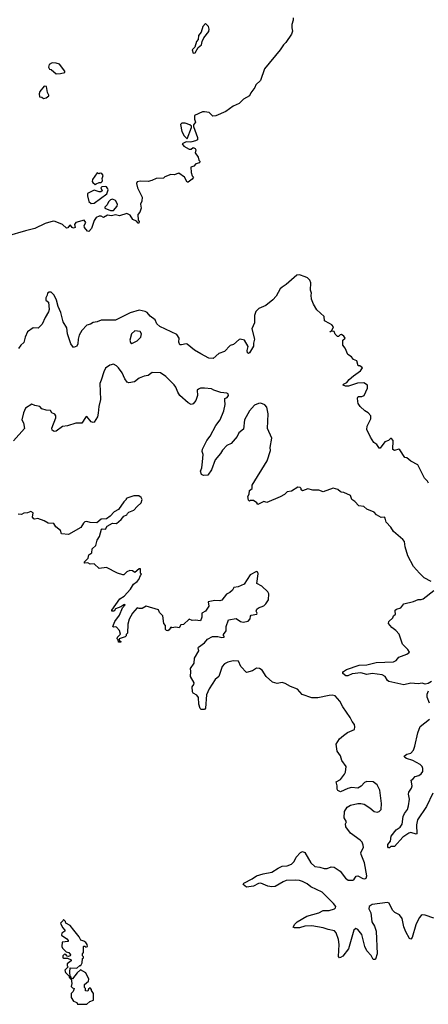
# Model space of a CAD drawing. Extents: x 2293139 to 2515392, y 824115 to 1006937.
# Tile 393 of 417: x 2438347 to 2442345, y 909950 to 919578. Entities that reach past the tile are written whole.
import ezdxf

# ---------------------------------------------------------------- set-up
doc = ezdxf.new("R2010")
doc.units = 0

msp = doc.modelspace()

# ---------------------------------------------------------------- linework, layer by layer
at = {"layer": '0CON10XD'}
for points in [[(2441021.5, 919595), (2441023.8, 919575), (2441009.6, 919530.4), (2441009.2, 919499.2), (2441015.6, 919465), (2441005, 919435.4), (2440950.8, 919355), (2440927.2, 919332.8), (2440895.1, 919284.9), (2440741.8, 919098.2), (2440702.1, 918985), (2440658.8, 918941.2), (2440646.6, 918915), (2440607.2, 918862.8), (2440595, 918833.5), (2440537.2, 918802.8), (2440495, 918757.8), (2440437.1, 918732.9), (2440365, 918679.4), (2440265, 918638), (2440236.1, 918636.1), (2440199.5, 918669.5), (2440155, 918676.7), (2440135, 918676.2), (2440057.5, 918642.5), (2440057, 918607), (2440067.5, 918575), (2440048.3, 918551.7), (2440047.5, 918535), (2440086.7, 918425), (2440087.5, 918405), (2440067, 918393), (2440030, 918385)], [(2440045, 919251.2), (2440065, 919253.8), (2440093.6, 919306.4), (2440125, 919332.5), (2440131.2, 919365), (2440148.8, 919401.2), (2440197.2, 919462.8), (2440200.4, 919485), (2440195, 919511.2), (2440165, 919541.2), (2440138.8, 919511.2), (2440122.5, 919457.5), (2440097.5, 919425), (2440092.5, 919385), (2440076.4, 919363.6), (2440060.7, 919309.3), (2440034, 919285), (2440045, 919251.2)], [(2438705, 919050), (2438745, 919052.5), (2438787, 919063), (2438790, 919075), (2438735, 919142.5), (2438703, 919153), (2438663.8, 919156.2), (2438635, 919140), (2438627.5, 919115), (2438640, 919095), (2438655, 919090), (2438705, 919050)], [(2438578.3, 918808.3), (2438605, 918813.3), (2438632.5, 918835), (2438631.7, 918841.7), (2438617.5, 918865), (2438610, 918925), (2438585, 918930), (2438543, 918877), (2438537.5, 918855), (2438540, 918825), (2438565, 918820), (2438578.3, 918808.3)], [(2439985, 918412.5), (2440027.5, 918525), (2440027, 918537), (2440010.7, 918550.7), (2439965, 918566.2), (2439933.6, 918566.4), (2439920, 918555), (2439933.3, 918485), (2439955, 918442.5), (2439985, 918412.5)], [(2440030, 918385), (2440015, 918380), (2439977, 918383), (2439937.5, 918365), (2439952.1, 918342.1), (2440005, 918313.3), (2440025, 918312.5), (2440045, 918327.5), (2440065, 918317.5), (2440070, 918305), (2440062.5, 918275), (2440092.5, 918235), (2440100, 918205), (2440110, 918195), (2440105, 918180), (2440071.7, 918168.3), (2440050, 918145), (2440022.5, 918135), (2440023.3, 918085), (2440033, 918053), (2440047.5, 918037.5), (2440035, 918017.5), (2439995, 917990), (2439985, 917990), (2439959.3, 918039.3), (2439905, 918077.5), (2439858.3, 918061.7), (2439825, 918063.8), (2439768.3, 918041.7), (2439755, 918030), (2439683.6, 918026.4), (2439640, 918005), (2439603.8, 917996.2), (2439525, 918000), (2439495, 917992.5), (2439490, 917975), (2439500.8, 917935), (2439546.4, 917843.6), (2439542.5, 917805), (2439530, 917775), (2439536.7, 917735), (2439523.6, 917696.4), (2439503.3, 917675), (2439507, 917617), (2439516.4, 917603.6), (2439511.7, 917588.3), (2439505, 917587.5), (2439488.3, 917608.3), (2439455, 917623.3), (2439426.4, 917666.4), (2439395, 917682.5), (2439325, 917658.8), (2439285, 917671.2), (2439245, 917660), (2439205, 917666.7), (2439166.1, 917643.9), (2439145, 917656.2), (2439125, 917658), (2439095, 917643.8), (2439074.4, 917615.6), (2439048, 917535), (2439025, 917507.5), (2439010.7, 917510.7), (2438980, 917545), (2438976.7, 917565), (2438992.5, 917595), (2438977, 917617), (2438897.5, 917595), (2438882.5, 917575), (2438890, 917545), (2438875, 917540), (2438860, 917545), (2438845, 917567.5), (2438833.3, 917566.7), (2438818.3, 917541.7), (2438805, 917540), (2438766.1, 917576.1), (2438695, 917606.2), (2438675, 917608), (2438595, 917586.7), (2438493.8, 917535), (2438405, 917514.5), (2438225, 917460)], [(2439085, 917967.5), (2439095, 917972.5), (2439125, 917987.5), (2439145, 917987.5), (2439152.5, 917995), (2439156.7, 918005), (2439152.5, 918025), (2439162.5, 918055), (2439150, 918075), (2439133.3, 918076.7), (2439125, 918070), (2439105, 918080), (2439060, 918015), (2439057.5, 917995), (2439062.5, 917985), (2439085, 917967.5)], [(2439045, 917782), (2439075, 917783.8), (2439198.8, 917875), (2439211.2, 917915), (2439210, 917925), (2439195, 917942.5), (2439185, 917947.5), (2439150, 917945), (2439140, 917935), (2439152.5, 917905), (2439140, 917895), (2439125, 917893.8), (2439075, 917910), (2439011.2, 917878.8), (2439008.8, 917855), (2439025, 917801.2), (2439045, 917782)], [(2439265, 917713.3), (2439300, 917755), (2439303.3, 917775), (2439285, 917810), (2439255, 917823.8), (2439235, 917816), (2439215, 917796.7), (2439203.6, 917766.4), (2439180, 917745), (2439180, 917735), (2439233.9, 917713.9), (2439265, 917713.3)], [(2441854, 915405), (2441842.7, 915422.7), (2441813.3, 915445), (2441778.8, 915495), (2441745, 915572.5), (2441747.5, 915605), (2441782, 915675), (2441782, 915705), (2441756, 915735), (2441724, 915755), (2441677.4, 915797.4), (2441659.4, 915825), (2441654.4, 915845), (2441652, 915878), (2441657, 915893), (2441695, 915893.3), (2441716.7, 915905), (2441750, 915975), (2441748.8, 916005), (2441715, 916028), (2441652.5, 916025), (2441565, 915996.2), (2441535, 915996.2), (2441513.3, 916005), (2441516.7, 916015), (2441548.8, 916031.2), (2441570.3, 916059.7), (2441613.1, 916096.9), (2441680, 916145), (2441702.5, 916175), (2441675, 916192.5), (2441660, 916195), (2441645, 916242.5), (2441613.9, 916253.9), (2441593, 916283), (2441557.5, 916305), (2441532.5, 916365), (2441507.5, 916395), (2441510, 916445), (2441530, 916465), (2441517.5, 916485), (2441495, 916500), (2441483, 916497), (2441465, 916480), (2441455, 916480), (2441433, 916503), (2441425, 916530), (2441405, 916532.5), (2441380, 916525), (2441400, 916540), (2441417.5, 916575), (2441400, 916595), (2441377, 916607), (2441330, 916635), (2441327.5, 916675), (2441255, 916740), (2441222.5, 916795), (2441202.5, 916845), (2441197.5, 916885), (2441202.5, 916905), (2441192.5, 916935), (2441196.7, 917005), (2441185, 917030), (2441163, 917053), (2441140, 917065), (2441085, 917082.5), (2441058.3, 917081.7), (2440955, 916987.5), (2440915, 916963.3), (2440896.7, 916945), (2440856.7, 916875), (2440825, 916837.5), (2440755, 916782.5), (2440687, 916753), (2440656.4, 916723.6), (2440643.3, 916685), (2440643.3, 916615), (2440619.2, 916555), (2440642.7, 916455), (2440633.8, 916415), (2440635.4, 916385), (2440595, 916320), (2440585, 916313.3), (2440575, 916320), (2440573.6, 916345), (2440583, 916383), (2440545, 916443.3), (2440505, 916453.8), (2440495, 916451.2), (2440438.9, 916401.1), (2440407.7, 916392.3), (2440350, 916335), (2440293.8, 916315), (2440240, 916265), (2440197.7, 916267.7), (2440119.3, 916309.3), (2440057.7, 916347.7), (2439985, 916406.7), (2439975, 916410), (2439931.7, 916398.3), (2439915, 916400), (2439902.5, 916425), (2439905.8, 916465), (2439885, 916500.8), (2439719.7, 916579.7), (2439688.8, 916605), (2439672.5, 916645), (2439625, 916680.4), (2439594.4, 916715), (2439575, 916724.7), (2439515, 916736.6), (2439426.8, 916713.2), (2439285, 916640), (2439145, 916640), (2439105, 916623.3), (2439065, 916616.2), (2439039.5, 916600.5), (2439005, 916590), (2438955, 916538.8), (2438930, 916495), (2438917.5, 916455), (2438915, 916410), (2438905, 916387.5), (2438875, 916373.3), (2438848.1, 916408.1), (2438815.6, 916505), (2438807.1, 916565), (2438770.8, 916625), (2438750.8, 916715), (2438722.5, 916775), (2438707.5, 916835), (2438683.6, 916883.6), (2438655, 916912.5), (2438635, 916912.5), (2438620, 916905), (2438617, 916883), (2438603, 916857), (2438602.5, 916835), (2438627.5, 916815), (2438635.9, 916744.1), (2438629.5, 916720.5), (2438596.2, 916665), (2438568.3, 916601.7), (2438528.3, 916561.7), (2438480, 916565), (2438423.3, 916525), (2438400.6, 916475), (2438386.8, 916423.2), (2438356.7, 916395), (2438335, 916362.5)], [(2439445, 916412.5), (2439495, 916437.5), (2439532.9, 916475), (2439540, 916505), (2439525, 916528.8), (2439475, 916536.2), (2439440, 916505), (2439423.8, 916445), (2439431.7, 916421.7), (2439445, 916412.5)], [(2440353.6, 915856.4), (2440352.5, 915875), (2440375.8, 915884.2), (2440390, 915905), (2440388.3, 915918.3), (2440375, 915927.5), (2440315, 915932), (2440247.5, 915955), (2440225, 915969.2), (2440155, 915976.7), (2440116.4, 915973.6), (2440095, 915966.9), (2440084.6, 915955.4), (2440086.2, 915905), (2440071.1, 915855), (2440045, 915822.5), (2440025, 915814.2), (2439995, 915831.4), (2439915, 915903.2), (2439893.5, 915935), (2439874.7, 915984.7), (2439857, 916007), (2439777.8, 916087.8), (2439723.3, 916125), (2439642, 916128), (2439605, 916100), (2439565, 916094), (2439515, 916073.3), (2439471.7, 916038.3), (2439415, 916026.7), (2439397.5, 916035), (2439375, 916066.7), (2439349.2, 916125), (2439315, 916173.3), (2439295, 916193.3), (2439265, 916208.8), (2439228.3, 916201.7), (2439187.7, 916172.3), (2439168.8, 916135), (2439142.5, 916052.5), (2439129.5, 916020.5), (2439136.7, 915865), (2439121.2, 915795), (2439115, 915730), (2439107.1, 915695), (2439075, 915642.5), (2439065, 915640), (2439047, 915647), (2439005, 915697.5), (2438991.7, 915688.3), (2438955, 915633.3), (2438895, 915633.8), (2438815, 915607.1), (2438765, 915599.2), (2438705, 915556), (2438685, 915550), (2438666, 915566), (2438662.9, 915585), (2438699.2, 915685), (2438700, 915705), (2438691.7, 915721.7), (2438660, 915735), (2438647, 915757), (2438605, 915761.2), (2438564.2, 915774.2), (2438542.5, 915795), (2438495, 915804.2), (2438465, 915818), (2438405, 915778.6), (2438382.8, 915735), (2438366.9, 915666.9), (2438383.3, 915635), (2438395, 915580), (2438285, 915460)], [(2442372.5, 914085), (2442305, 914121.1), (2442258, 914165), (2442201.1, 914231.1), (2442144.3, 914335), (2442117.3, 914425), (2442112, 914475), (2442095, 914496.7), (2442003.2, 914573.2), (2441977.3, 914617.3), (2441933.9, 914663.9), (2441922.5, 914705), (2441915, 914712.5), (2441885, 914710), (2441837, 914737), (2441815, 914762.5), (2441743, 914793), (2441715, 914816.7), (2441663.9, 914823.9), (2441625, 914866.2), (2441596.2, 914886.2), (2441582.5, 914925), (2441520, 914955), (2441495, 914957.5), (2441485, 914960), (2441460, 914985), (2441415, 914995.8), (2441315, 914961.2), (2441275, 914976.7), (2441215, 914977.5), (2441165, 914990), (2441115, 914972.5), (2441101.7, 914981.7), (2441100, 914995), (2441090, 915005), (2441067, 915007), (2441005, 914967.5), (2440965, 914960), (2440937.5, 914935), (2440895, 914911.2), (2440765, 914856.7), (2440735, 914866.7), (2440678.3, 914838.3), (2440667.5, 914855), (2440635, 914876.2), (2440605, 914877.5), (2440595, 914870), (2440585, 914880), (2440577.5, 914915), (2440591.7, 914938.3), (2440596.2, 914975), (2440620, 914995), (2440620, 915025), (2440766.9, 915265), (2440800, 915365), (2440797.5, 915395), (2440812.5, 915485), (2440770.7, 915580.7), (2440776.7, 915725), (2440765, 915790), (2440745, 915813.3), (2440705, 915828.8), (2440685, 915826.2), (2440645, 915807.5), (2440594.4, 915755), (2440547.1, 915665), (2440535.6, 915575), (2440492.1, 915537.9), (2440475, 915504), (2440416, 915435), (2440373.8, 915415), (2440330.5, 915369.5), (2440312, 915335), (2440260, 915275), (2440224.2, 915175), (2440188.8, 915125), (2440145, 915120), (2440125, 915132.5), (2440116.7, 915165), (2440130, 915195), (2440136.7, 915255), (2440141.2, 915325), (2440131.2, 915355), (2440135, 915377.5), (2440177.1, 915465), (2440211.4, 915505), (2440265, 915609.2), (2440309.5, 915665), (2440344.3, 915755), (2440355.8, 915815), (2440353.6, 915856.4)], [(2442346.2, 915045), (2442335.8, 915065.8), (2442307.5, 915095), (2442241.2, 915225), (2442175, 915262.5), (2442135, 915293.3), (2442115, 915297.5), (2442065, 915372.5), (2442055, 915377.5), (2442015, 915364), (2441997.5, 915375), (2442002.5, 915465), (2441985, 915482.5), (2441975, 915482.5), (2441957, 915463), (2441920.5, 915449.5), (2441875, 915387.5), (2441865, 915387.5), (2441854, 915405)], [(2440096.7, 913443.3), (2440155, 913483.3), (2440185, 913520), (2440233.6, 913546.4), (2440285, 913547.5), (2440325, 913537.5), (2440345, 913540), (2440350, 913545), (2440340, 913555), (2440340, 913565), (2440367, 913603), (2440367, 913643), (2440390, 913710), (2440465, 913722.5), (2440507.5, 913695), (2440533, 913687), (2440583, 913697), (2440600.7, 913719.3), (2440603.8, 913745), (2440613.3, 913755), (2440667.5, 913765), (2440671.2, 913775), (2440660, 913795), (2440667, 913813), (2440685, 913826.7), (2440735, 913846.7), (2440756.7, 913865), (2440781.2, 913905), (2440783.6, 913963.6), (2440773.3, 913985), (2440715, 914040), (2440666.7, 914065), (2440679.2, 914159.2), (2440676.7, 914175), (2440665, 914183.3), (2440600.3, 914149.7), (2440543, 914057), (2440485, 914032), (2440442.5, 914025), (2440429.3, 914000.7), (2440403, 913977), (2440370.7, 913959.3), (2440325, 913902.5), (2440305, 913896.7), (2440255, 913900), (2440225, 913893.8), (2440192.5, 913885), (2440196.7, 913845), (2440163.9, 913796.1), (2440130, 913775), (2440130, 913735), (2440115, 913700), (2440065, 913706.7), (2440035, 913703.3), (2440005, 913717.5), (2439950, 913665), (2439925, 913660), (2439908.3, 913631.7), (2439875, 913637.5), (2439835, 913632.5), (2439825, 913637.5), (2439809.5, 913610.5), (2439795, 913602), (2439783.9, 913603.9), (2439774.2, 913614.2), (2439773, 913653), (2439757.5, 913675), (2439747.7, 913747.7), (2439715, 913782.5), (2439705, 913807.5), (2439585, 913843.3), (2439545, 913820), (2439515, 913820), (2439495, 913828), (2439450.8, 913775), (2439419.2, 913715), (2439403.9, 913666.1), (2439401.7, 913578.3), (2439390, 913565), (2439388.3, 913551.7), (2439377.5, 913542.5), (2439320, 913525), (2439321.7, 913511.7), (2439337, 913497), (2439335, 913490), (2439315, 913490), (2439310, 913515), (2439300, 913525), (2439305, 913540), (2439331.7, 913568.3), (2439322.5, 913605), (2439295, 913637.5), (2439285, 913642.5), (2439265, 913637.5), (2439257.5, 913645), (2439276.2, 913695), (2439322, 913755), (2439352.5, 913827.5), (2439380, 913855), (2439375, 913860), (2439365, 913857.5), (2439335, 913837.5), (2439285, 913817.5), (2439270, 913795), (2439250, 913795), (2439247.5, 913805), (2439325.8, 913914.2), (2439368.2, 913941.8), (2439430.5, 914009.5), (2439461.1, 914058.9), (2439496.5, 914083.5), (2439514.2, 914105), (2439527.5, 914142.5), (2439540, 914155), (2439530, 914165), (2439528.3, 914208.3), (2439515, 914210), (2439475, 914172.5), (2439449.5, 914189.5), (2439425, 914192.5), (2439395, 914177.5), (2439365, 914150), (2439355, 914150), (2439305, 914167.5), (2439195, 914220), (2439123, 914213), (2439077, 914257), (2439035, 914252.5), (2439015, 914266.7), (2438985, 914264), (2438977.5, 914275), (2439016.1, 914313.9), (2439022.5, 914345), (2439052.5, 914365), (2439057.5, 914405), (2439092.5, 914435), (2439105, 914490), (2439126.7, 914525), (2439147.5, 914595), (2439155, 914600), (2439185, 914597.5), (2439203.6, 914626.4), (2439254.1, 914655.9), (2439295, 914652.5), (2439339.5, 914690.5), (2439365, 914723.3), (2439393.6, 914736.4), (2439402, 914748), (2439415, 914763.3), (2439465, 914781.2), (2439495, 914818.8), (2439535, 914853.3), (2439546.7, 914885), (2439536.4, 914906.4), (2439513.6, 914923.6), (2439465, 914921.2), (2439415, 914907.5), (2439390, 914895), (2439390, 914885), (2439367, 914863), (2439315, 914790), (2439272.5, 914765), (2439233.3, 914725), (2439195, 914696.7), (2439142.5, 914695), (2439103, 914657), (2439035, 914661.2), (2439005, 914670), (2438985, 914666.7), (2438970, 914655), (2438945.8, 914614.2), (2438825, 914543.8), (2438755, 914550), (2438745, 914582.5), (2438700.7, 914620.7), (2438681.7, 914651.7), (2438625, 914653.8), (2438585, 914678.8), (2438525, 914701.2), (2438495, 914693.8), (2438485, 914696.7), (2438473.8, 914715), (2438477.5, 914755), (2438455, 914770), (2438423, 914757), (2438386.7, 914753.3), (2438365, 914740), (2438333, 914743)], [(2442375, 913106), (2442345, 913087.8), (2442315, 913080), (2442285, 913089.2), (2442245.6, 913084.4), (2442175, 913090.8), (2442105.3, 913075.3), (2441958.3, 913108.3), (2441945.7, 913115.7), (2441922, 913155), (2441895, 913173.1), (2441795, 913183.8), (2441745, 913174.1), (2441685, 913192.3), (2441598.9, 913181.1), (2441556.4, 913163.6), (2441536.4, 913163.6), (2441510, 913185), (2441507.5, 913195), (2441514.2, 913205.8), (2441545, 913224.2), (2441667.5, 913265), (2441745, 913268.6), (2441835, 913293.8), (2442005, 913299.2), (2442029.2, 913310.8), (2442057.5, 913345), (2442135, 913372.5), (2442160, 913395), (2442145, 913420), (2442091.7, 913471.7), (2442060.5, 913570.5), (2442027.5, 913605), (2441987.5, 913635), (2441956.7, 913675), (2441957.5, 913695), (2441999.3, 913730.7), (2442005, 913747.5), (2442022.5, 913765), (2442020, 913795), (2442020, 913805), (2442032.5, 913815), (2442075, 913827.5), (2442106.2, 913865), (2442201.1, 913888.9), (2442245, 913909.6), (2442275, 913908.2), (2442295.3, 913914.7), (2442400, 913995)], [(2442398, 910792), (2442312.7, 910822.7), (2442286, 910824), (2442275, 910818.8), (2442254.5, 910795.5), (2442223.8, 910726.2), (2442187.3, 910602.7), (2442175, 910587.5), (2442160, 910595), (2442125, 910660), (2442105, 910707.5), (2442089.7, 910789.7), (2442064.2, 910824.2), (2442018, 910848), (2441995, 910871.2), (2441960.5, 910940.5), (2441945, 910945.7), (2441794.2, 910925), (2441767.1, 910905), (2441763.3, 910885), (2441783.3, 910845), (2441792.9, 910755), (2441818.9, 910715), (2441834.5, 910665), (2441845.6, 910445), (2441827, 910393), (2441822.5, 910387.5), (2441805, 910387.5), (2441786.6, 910426.6), (2441745, 910472.9), (2441724.6, 910515), (2441695, 910632.5), (2441655, 910681.4), (2441635, 910690.8), (2441615.6, 910674.4), (2441565, 910491.2), (2441507.7, 910422.3), (2441485, 910406.7), (2441475, 910403.3), (2441466.4, 910416.4), (2441471.5, 910535), (2441464.6, 910584.6), (2441445, 910650), (2441428.3, 910668.3), (2441365, 910680.6), (2441315, 910698.5), (2441205, 910717.8), (2441136.9, 910713.1), (2441085, 910698), (2441035, 910697.5), (2441023.8, 910703.8), (2441040, 910735), (2441062.6, 910757.4), (2441157.4, 910812.6), (2441273.3, 910845), (2441315, 910868.6), (2441375, 910868.9), (2441426.7, 910885), (2441437.5, 910895), (2441438.8, 910905), (2441418.9, 910935), (2441306.4, 911046.4), (2441195, 911100), (2441158.6, 911128.6), (2441115, 911152.1), (2441085, 911161.6), (2441047.4, 911162.6), (2440955, 911159.1), (2440925, 911147.7), (2440847.2, 911102.8), (2440815, 911099.2), (2440775, 911104.2), (2440705, 911134), (2440685, 911131.2), (2440635.4, 911104.6), (2440566.4, 911096.4), (2440532.5, 911122.5), (2440538.8, 911135), (2440623.1, 911176.9), (2440665, 911205.6), (2440727.5, 911225), (2440815, 911241.9), (2440875, 911282.5), (2440915, 911300), (2440965, 911305.5), (2441005, 911319.5), (2441033.3, 911345), (2441050.9, 911389.1), (2441095, 911434), (2441115, 911444), (2441136, 911435), (2441193.9, 911333.9), (2441235, 911297.5), (2441285, 911290.5), (2441325, 911276.9), (2441355, 911278.6), (2441395, 911294.3), (2441425, 911290), (2441483.6, 911253.6), (2441534.7, 911184.7), (2441561.2, 911165), (2441605.6, 911164.4), (2441615, 911168), (2441626.7, 911185), (2441638.2, 911201.8), (2441655, 911205.6), (2441705, 911178.8), (2441725, 911177.5), (2441735.5, 911185), (2441744.4, 911205), (2441720, 911335), (2441686.5, 911415), (2441685.6, 911435), (2441709.2, 911485), (2441708.8, 911505), (2441696.2, 911535), (2441678, 911555), (2441583.8, 911625), (2441537.5, 911685), (2441533.3, 911715), (2441543.3, 911735), (2441520.8, 911775), (2441524.2, 911835.8), (2441551.7, 911878.3), (2441582.3, 911897.7), (2441655, 911913.3), (2441685, 911913.3), (2441718.3, 911908.3), (2441772.3, 911872.3), (2441813.8, 911835), (2441845, 911827.5), (2441865, 911835.8), (2441884.3, 911855.7), (2441886.5, 911915), (2441871.1, 912045), (2441844.3, 912095), (2441806.2, 912125), (2441742.7, 912127.3), (2441721.7, 912118.3), (2441686.4, 912083.6), (2441655, 912063.3), (2441595, 912069.2), (2441558.2, 912061.8), (2441485, 912029.2), (2441461.1, 912041.1), (2441454.3, 912054.3), (2441454.3, 912085), (2441444, 912126), (2441485, 912148.8), (2441525, 912200), (2441535, 912220), (2441542.5, 912275), (2441497.5, 912335), (2441485, 912380), (2441453.8, 912425), (2441443.8, 912495), (2441477.5, 912545), (2441515, 912577.5), (2441555, 912607.5), (2441623.6, 912636.4), (2441626.2, 912665), (2441621.2, 912685), (2441598.8, 912715), (2441581.2, 912755), (2441508.3, 912858.3), (2441480.8, 912915), (2441433.8, 912965), (2441405, 912972.2), (2441375, 912971.1), (2441263.7, 912946.3), (2441205, 912946.9), (2441110.3, 912980.3), (2441065, 913032.5), (2440995, 913057.1), (2440945, 913086), (2440915, 913098), (2440865, 913085.8), (2440820.3, 913100.3), (2440758.8, 913155), (2440717.9, 913217.9), (2440692.5, 913235), (2440665, 913237.5), (2440625, 913211.4), (2440565, 913193.3), (2440511.2, 913255), (2440487.5, 913305), (2440435, 913308), (2440385, 913294.2), (2440352.1, 913277.9), (2440327, 913253), (2440293.8, 913155), (2440258.8, 913125), (2440201.2, 913035), (2440175.8, 912975), (2440165, 912847.5), (2440155, 912833.3), (2440123, 912833), (2440113, 912843), (2440100, 912885), (2440095, 912950), (2440081.7, 912971.7), (2440043.9, 912993.9), (2440037.5, 913005), (2440033.3, 913055), (2440051.7, 913078.3), (2440052.5, 913095), (2440017.5, 913155), (2440022.5, 913205), (2440016.7, 913235), (2440053.3, 913285), (2440056.7, 913335), (2440098.8, 913405), (2440092.5, 913435), (2440096.7, 913443.3)], [(2442358, 912895), (2442332.3, 912952.3), (2442333.9, 912983.9), (2442346, 913015)], [(2442389.2, 912015), (2442326.6, 911883.4), (2442240.7, 911755), (2442230.5, 911705), (2442234, 911616), (2442225, 911612.5), (2442175, 911628.6), (2442155, 911623.3), (2442095, 911584.4), (2442015, 911492.5), (2441978.3, 911491.7), (2441965, 911480), (2441955, 911480), (2441948.3, 911488.3), (2441948.3, 911511.7), (2441973.9, 911546.1), (2441981.2, 911595), (2442030, 911655), (2442068.9, 911681.1), (2442089.1, 911710.9), (2442097.8, 911785), (2442111.1, 911815), (2442140.5, 911855), (2442149.8, 911890.2), (2442161.2, 911955), (2442150.5, 912005), (2442152.9, 912025), (2442181.1, 912065), (2442188.5, 912085), (2442177.5, 912142.5), (2442195, 912152.5), (2442215, 912177.1), (2442252, 912188), (2442275, 912202.5), (2442290, 912225), (2442291.4, 912255), (2442284.2, 912275), (2442266.2, 912295), (2442192.7, 912332.7), (2442130, 912355), (2442114, 912365), (2442110, 912375), (2442134.5, 912395.5), (2442175, 912407.5), (2442198.5, 912435), (2442214.4, 912475), (2442240.8, 912605), (2442264.6, 912665.4), (2442355, 912737.8)], [(2438850, 910200), (2438850, 910215), (2438840, 910225), (2438837.5, 910265), (2438841.7, 910308.3), (2438905, 910302.5), (2438935, 910330), (2438945, 910330), (2438957.5, 910355), (2438963, 910397), (2438970, 910405), (2438970, 910415), (2438960, 910425), (2438960, 910445), (2438970, 910455), (2438970, 910515), (2438975, 910520), (2438985, 910520), (2438995, 910510), (2439010, 910515), (2439006.7, 910535), (2438993.3, 910555), (2438975, 910568.8), (2438946.1, 910576.1), (2438929.2, 910609.2), (2438876.4, 910676.4), (2438839.3, 910719.3), (2438800, 910745), (2438795, 910760), (2438775, 910780), (2438770, 910765), (2438747.5, 910745), (2438748.3, 910738.3), (2438765, 910700), (2438790, 910675), (2438790, 910665), (2438760, 910645), (2438757.5, 910625), (2438809.3, 910589.3), (2438820, 910575), (2438820, 910565), (2438761.7, 910558.3), (2438760, 910515), (2438765, 910500), (2438801.7, 910461.7), (2438827, 910457), (2438842.5, 910435), (2438840, 910425), (2438825, 910417.5), (2438811.7, 910421.7), (2438798.3, 910438.3), (2438785, 910440), (2438770, 910425), (2438770, 910405), (2438775, 910400), (2438815, 910400), (2438850, 910385), (2438850, 910375), (2438810, 910345), (2438810, 910325), (2438820, 910315), (2438790, 910285), (2438795, 910260), (2438828.3, 910228.3), (2438830, 910215), (2438845, 910200), (2438850, 910200)], [(2439005, 909950), (2439031.7, 909978.3), (2439068.3, 909991.7), (2439067.5, 910055), (2439050, 910085), (2439050, 910095), (2439035, 910110), (2439021.7, 910098.3), (2439015, 910080), (2438991.7, 910081.7), (2438990, 910105), (2438980, 910115), (2438980, 910145), (2439020, 910175), (2439022.5, 910195), (2438995, 910257.5), (2438942.5, 910287.5), (2438910.7, 910259.3), (2438865, 910200), (2438850, 910200), (2438857.5, 910155), (2438850, 910125), (2438865, 910110), (2438880, 910105), (2438870, 910075), (2438850, 910055), (2438850, 910015), (2438875, 909980), (2438905, 909967.5), (2438913, 909953), (2439005, 909950)]]:
    msp.add_lwpolyline(points, dxfattribs=at)

doc.saveas('drawing.dxf')
